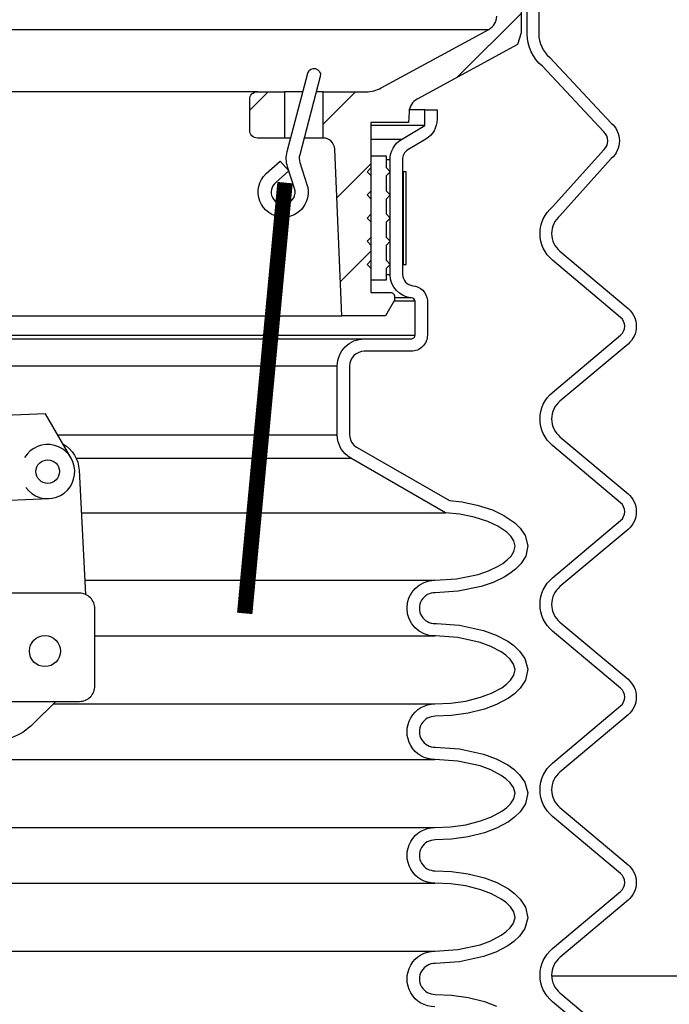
# Model space of a CAD drawing. Extents: x -169 to 6736, y -208 to 3022.
# Tile 577 of 656: x 6184.05 to 6189.31, y 974.54 to 982.5. Entities that reach past the tile are written whole.
import ezdxf

# ---------------------------------------------------------------- set-up
doc = ezdxf.new("R2010")
doc.units = 0
doc.header["$MEASUREMENT"] = 0
doc.header["$PDSIZE"] = 1
doc.layers.get('DEFPOINTS').update_dxf_attribs({"linetype": 'CONTINUOUS'})
for name, color, linetype in [('DIM', 3, 'CONTINUOUS'), ('FILL-CAP', 1, 'CONTINUOUS'), ('MULTI-PORT-MANHOLE', 2, 'CONTINUOUS'), ('MULTI-PORT-SHROUD', 1, 'CONTINUOUS'), ('MULTI-PORT-SPILL-BUCKET', 1, 'CONTINUOUS'), ('MULTI-PORT-SPILL-BUCKET-HATCH', 7, 'CONTINUOUS'), ('MULTI-PORT-SPILL-BUCKET-SHROUD', 1, 'CONTINUOUS')]:
    doc.layers.add(name, color=color, linetype=linetype)
doc.styles.add('SIMPLEX', font='simplex')
doc.dimstyles.new('DIM64', dxfattribs={"dimscale": 64, "dimtxt": 0.09375, "dimasz": 0.09375, "dimexe": 0.0625, "dimexo": 0.0625, "dimgap": 0.046875, "dimtad": 1, "dimdec": 4, "dimzin": 3, "dimdsep": 46, "dimlunit": 4, "dimtxsty": 'SIMPLEX', "dimcen": 0, "dimclrd": 256, "dimclre": 256, "dimclrt": 256, "dimadec": 0, "dimazin": 0, "dimtfac": 1, "dimtdec": 4, "dimtmove": 0, "dimatfit": 3, "dimfxl": 1, "dimfrac": 2, "dimtolj": 1, "dimtzin": 0, "dimarcsym": 0})

# ---------------------------------------------------------------- blocks, each defined once
blk = doc.blocks.new('*D61')
at = {"layer": 'DEFPOINTS', "color": 0, "transparency": 16777216}
for p in [(6443.9106, 978.296), (5827.1542, 978.0147), (5827.1542, 700.5233)]:
    blk.add_point(p, dxfattribs=at)
at = {"layer": 'DIM', "lineweight": -2, "transparency": 16777216}
for p, q in [((6443.9106, 974.296), (6443.9106, 696.5233)), ((5827.1542, 974.0147), (5827.1542, 696.5233)), ((6437.9106, 700.5233), (5833.1542, 700.5233))]:
    blk.add_line(p, q, dxfattribs=at)
at = {"layer": 'DIM', "transparency": 16777216}
for points in [[(5833.1542, 701.5233), (5833.1542, 699.5233), (5827.1542, 700.5233)], [(6437.9106, 701.5233), (6437.9106, 699.5233), (6443.9106, 700.5233)]]:
    blk.add_solid(points, dxfattribs=at)
at = {"layer": 'DIM', "transparency": 16777216, "insert": (6135.5324, 708.0947), "char_height": 6, "attachment_point": 5, "style": 'SIMPLEX'}
blk.add_mtext('\\A1;51\'-4 3/4" (F.V. TANK SLAB)', dxfattribs=at)

msp = doc.modelspace()

# ---------------------------------------------------------------- hatches: boundary and pattern name
at = {"layer": 'MULTI-PORT-SPILL-BUCKET-HATCH', "linetype": 'Continuous'}
h = msp.add_hatch(dxfattribs=at)
h.set_pattern_fill('LINE', color=256, scale=4, angle=45, style=0)
h.set_pattern_definition([(45, (-1656.802, -220.5046), (-0.35355339, 0.35355339), [])])
edge = h.paths.add_edge_path(flags=16)
edge.add_line((6187.09789, 984.13971), (6187.09789, 984.54596))
edge.add_line((6187.09789, 984.54596), (6187.06664, 984.57721))
edge.add_line((6187.06664, 984.57721), (6187.00414, 984.57721))
edge.add_line((6187.00414, 984.57721), (6186.97116, 984.54424))
edge.add_line((6186.97116, 984.54424), (6186.95341, 984.20549))
edge.add_arc((6187.01583, 984.20222), 0.0625, 176.99787, 269.997947)
edge.add_line((6187.01583, 984.13971), (6187.09789, 984.13971))
edge = h.paths.add_edge_path()
edge.add_line((6185.97595, 981.92096), (6186.19443, 981.92096))
edge.add_line((6186.19443, 981.92096), (6186.19443, 981.54596))
edge.add_line((6186.19443, 981.54596), (6185.97595, 981.54596))
edge.add_arc((6185.97595, 981.60846), 0.0625, 180, 270, ccw=False)
edge.add_line((6185.91345, 981.60846), (6185.91345, 981.85846))
edge.add_arc((6185.97595, 981.85846), 0.0625, 90, 180, ccw=False)
edge = h.paths.add_edge_path()
edge.add_arc((6187.84103, 984.01471), 0.125, 358, 450)
edge.add_line((6187.84103, 984.13971), (6187.47289, 984.13971))
edge.add_line((6187.47289, 984.13971), (6187.47289, 984.54596))
edge.add_line((6187.47289, 984.54596), (6187.50414, 984.57721))
edge.add_line((6187.50414, 984.57721), (6187.8437, 984.57721))
edge.add_arc((6187.8437, 984.56222), 0.015, -11.010479, 90.011204, ccw=False)
edge.add_line((6187.85842, 984.55935), (6187.83725, 984.45043))
edge.add_arc((6187.86792, 984.44447), 0.03125, 169.001697, 270.001442)
edge.add_line((6187.86792, 984.41322), (6188.05986, 984.41322))
edge.add_arc((6188.05986, 984.44447), 0.03125, 269.999681, 370.999427)
edge.add_line((6188.09054, 984.45043), (6188.06937, 984.55936))
edge.add_arc((6188.08447, 984.5619), 0.01532, 88.573656, 189.573401, ccw=False)
edge.add_line((6188.08485, 984.57721), (6188.25566, 984.57721))
edge.add_line((6188.25566, 984.57721), (6188.28376, 984.54601))
edge.add_line((6188.28376, 984.54601), (6188.2609, 984.10986))
edge.add_arc((6188.01123, 984.12295), 0.25001, 342.100386, 357.000406, ccw=False)
edge.add_line((6188.24914, 984.0461), (6188.18917, 983.86044))
edge.add_arc((6188.42707, 983.7836), 0.25, 162.100003, 178.000095)
edge.add_line((6188.17722, 983.79232), (6188.16098, 983.32721))
edge.add_line((6188.16098, 983.32721), (6188.11044, 983.32721))
edge.add_line((6188.11044, 983.32721), (6188.11044, 982.39677))
edge.add_line((6188.11044, 982.39677), (6188.08299, 982.30378))
edge.add_line((6188.08299, 982.30378), (6187.26869, 981.86064))
edge.add_arc((6187.32844, 981.75085), 0.125, 118.554702, 177.000044)
edge.add_line((6187.20361, 981.75739), (6187.19908, 981.67096))
edge.add_line((6187.19908, 981.67096), (6186.89539, 981.67096))
edge.add_line((6186.89539, 981.67096), (6186.89539, 980.29596))
edge.add_line((6186.89539, 980.29596), (6187.05414, 980.29596))
edge.add_arc((6187.05414, 980.26471), 0.03125, 0, 90, ccw=False)
edge.add_line((6187.08539, 980.26471), (6187.08539, 980.23346))
edge.add_line((6187.08539, 980.23346), (6187.01322, 980.10846))
edge.add_line((6187.01322, 980.10846), (6186.66039, 980.10846))
edge.add_line((6186.66039, 980.10846), (6186.60155, 981.4563))
edge.add_arc((6186.50788, 981.45221), 0.09375, 2.499991, 90)
edge.add_line((6186.50788, 981.54596), (6186.50788, 981.92096))
edge.add_line((6186.50788, 981.92096), (6186.85828, 981.92096))
edge.add_arc((6186.85828, 982.17096), 0.25, 270.000244, 298.555091)
edge.add_line((6186.97778, 981.95137), (6187.84912, 982.42555))
edge.add_arc((6187.78937, 982.53535), 0.125, 298.554793, 357.999929)
edge.add_line((6187.91429, 982.53098), (6187.96595, 984.01035))

# ---------------------------------------------------------------- linework, layer by layer
at = {"layer": 'FILL-CAP', "linetype": 'Continuous'}
msp.add_lwpolyline([(6184.46732, 978.95775), (6184.25897, 979.31618), (6181.85974, 979.2177), (6181.68147, 978.84341)], dxfattribs=at)
for points in [[(6184.40214, 979.06988, -0.2587825), (6184.53216, 978.86016), (6184.58311, 977.85434)], [(6182.05452, 978.87964, 1.4449902), (6181.83282, 978.53552), (6182.53523, 978.38393, 0.1997077), (6182.77096, 978.42723, -0.1345238), (6183.27455, 978.58769), (6184.28717, 978.62926)]]:
    msp.add_lwpolyline(points, format="xyb", dxfattribs=at)
msp.add_lwpolyline([(6184.53539, 976.98881, 0.4142136), (6184.66039, 977.11381), (6184.66039, 977.73881, 0.4142136), (6184.53539, 977.86381), (6177.78539, 977.86381, 0.4142136), (6177.66039, 977.73881), (6177.66039, 977.11381, 0.4142136), (6177.78539, 976.98881)], format="xyb", close=True, dxfattribs=at)
at = {"layer": 'FILL-CAP', "color": 2, "linetype": 'Continuous'}
msp.add_lwpolyline([(6184.34322, 976.98881), (6184.16037, 976.80669, -0.4464004), (6183.4171, 976.84861, -0.3610739), (6183.41855, 976.92845, -0.0432997), (6183.48043, 976.98881)], format="xyb", dxfattribs=at)
at = {"layer": 'FILL-CAP', "color": 1, "linetype": 'Continuous'}
for centre, radius in [((6184.27819, 978.84782), 0.0955), ((6184.25589, 977.39581), 0.126)]:
    msp.add_circle(centre, radius, dxfattribs=at)
at = {"layer": 'FILL-CAP', "linetype": 'Continuous'}
msp.add_arc((6184.27812, 978.84782), 0.2188, 215.909869, 148.792524, dxfattribs=at)
at = {"layer": 'MULTI-PORT-MANHOLE', "color": 7, "linetype": 'Continuous'}
msp.add_line((6193.68569, 974.76471), (6188.35855, 974.76471), dxfattribs=at)
at = {"layer": 'MULTI-PORT-SHROUD', "color": 1, "linetype": 'Continuous'}
for points in [[(6188.99552, 974.02908), (6188.36506, 974.5581, -0.4663069), (6188.36506, 974.989), (6188.91652, 975.45173, 0.4663072), (6188.91652, 975.59537), (6188.36506, 976.0581, -0.4663072), (6188.36506, 976.489), (6188.91652, 976.95173, 0.4663072), (6188.91652, 977.09537), (6188.36506, 977.5581, -0.4663072), (6188.36506, 977.989), (6188.91652, 978.45173, 0.4663072), (6188.91652, 978.59537), (6188.36506, 979.0581, -0.4663072), (6188.36506, 979.489), (6188.91652, 979.95173, 0.4663072), (6188.91652, 980.09537), (6188.36506, 980.5581, -0.4663072), (6188.36506, 980.989), (6188.78015, 981.45173, 0.4663082), (6188.78015, 981.59537), (6188.28319, 982.1268, -0.2216953), (6188.16039, 982.39012), (6188.16039, 983.27355)], [(6188.25414, 983.27355), (6188.25414, 982.39013, 0.2216953), (6188.34345, 982.19861), (6188.84041, 981.66718, -0.4663091), (6188.84041, 981.37992), (6188.42532, 980.91718, 0.466309), (6188.42532, 980.62992), (6188.97678, 980.16718, -0.466309), (6188.97678, 979.87992), (6188.42532, 979.41718, 0.466309), (6188.42532, 979.12992), (6188.97678, 978.66718, -0.466309), (6188.97678, 978.37992), (6188.42532, 977.91718, 0.466309), (6188.42532, 977.62992), (6188.97678, 977.16718, -0.466309), (6188.97678, 976.87992), (6188.42532, 976.41718, 0.466309), (6188.42532, 976.12992), (6188.97678, 975.66718, -0.466309), (6188.97678, 975.37992), (6188.42532, 974.91718, 0.4663078), (6188.42532, 974.62992), (6189.05578, 974.10089, -0.2932778)]]:
    msp.add_lwpolyline(points, format="xyb", dxfattribs=at)
at = {"layer": 'MULTI-PORT-SPILL-BUCKET', "color": 7, "linetype": 'Continuous'}
for p, q in [((6176.91384, 982.42555), (6187.84912, 982.42555)), ((6185.97595, 981.92096), (6177.3386, 981.92096)), ((6186.34417, 981.92096), (6186.19443, 981.92096)), ((6186.50788, 981.92096), (6186.45251, 981.92096)), ((6186.24549, 981.54596), (6186.19443, 981.54596)), ((6186.50788, 981.54596), (6186.35383, 981.54596)), ((6177.09317, 980.10846), (6186.66039, 980.10846))]:
    msp.add_line(p, q, dxfattribs=at)
at = {"layer": 'MULTI-PORT-SPILL-BUCKET', "linetype": 'Continuous'}
msp.add_lwpolyline([(6188.11044, 983.32721), (6188.11044, 982.39677), (6188.08299, 982.30378), (6187.26869, 981.86064, 0.2606918), (6187.20361, 981.75739), (6187.19908, 981.67096), (6186.89539, 981.67096), (6186.89539, 980.29596), (6187.05414, 980.29596, -0.4142136), (6187.08539, 980.26471), (6187.08539, 980.23346), (6187.01322, 980.10846), (6186.66039, 980.10846), (6186.60155, 981.4563, 0.4014907), (6186.50788, 981.54596), (6186.50788, 981.54596), (6186.50788, 981.92096), (6186.85828, 981.92096, 0.1252428), (6186.97778, 981.95137), (6187.84912, 982.42555, 0.265356), (6187.91429, 982.53098)], format="xyb", dxfattribs=at)
at = {"layer": 'MULTI-PORT-SPILL-BUCKET', "color": 1, "linetype": 'Continuous'}
msp.add_lwpolyline([(6186.18059, 980.90534, -0.6731304), (6186.04709, 981.25815), (6186.15902, 981.36018), (6186.23, 981.28198), (6186.12407, 981.18543, 0.8037767), (6186.20874, 981.01389, 0.4355059), (6186.27661, 981.1387), (6186.22019, 981.31338, -0.1437673), (6186.2167, 981.43658), (6186.38356, 982.07062, -1), (6186.48488, 982.04396), (6186.31819, 981.41054, 0.144445), (6186.32002, 981.34866), (6186.3772, 981.17071, -0.5162048)], format="xyb", close=True, dxfattribs=at)
at = {"layer": 'MULTI-PORT-SPILL-BUCKET', "linetype": 'Continuous'}
msp.add_lwpolyline([(6185.97595, 981.92096), (6186.19443, 981.92096), (6186.19443, 981.54596), (6185.97595, 981.54596, -0.4142136), (6185.91345, 981.60846), (6185.91345, 981.85846, -0.4142136)], format="xyb", close=True, dxfattribs=at)
at = {"layer": 'MULTI-PORT-SPILL-BUCKET', "color": 2, "linetype": 'Continuous'}
msp.add_lwpolyline([(6187.02039, 980.49222), (6187.05164, 980.52347), (6187.02039, 980.55472), (6187.02039, 980.67972), (6187.05164, 980.71097), (6187.02039, 980.74222), (6187.02039, 980.86722), (6187.05164, 980.89847), (6187.02039, 980.92972), (6187.02039, 981.05472), (6187.05164, 981.08597), (6187.02039, 981.11722), (6187.02039, 981.24222), (6187.05164, 981.27347), (6187.02039, 981.30472), (6187.02039, 981.39847), (6186.89539, 981.39847), (6186.89539, 981.30472), (6186.86414, 981.27347), (6186.89539, 981.24222), (6186.89539, 981.11722), (6186.86414, 981.08597), (6186.89539, 981.05472), (6186.89539, 980.92972), (6186.86414, 980.89847), (6186.89539, 980.86722), (6186.89539, 980.74222), (6186.86414, 980.71097), (6186.89539, 980.67972), (6186.89539, 980.55472), (6186.86414, 980.52347), (6186.89539, 980.49222), (6186.89539, 980.39847), (6187.02039, 980.39847)], close=True, dxfattribs=at)
at = {"layer": 'MULTI-PORT-SPILL-BUCKET', "color": 7, "const_width": 0.125}
msp.add_lwpolyline([(6186.19971, 981.1855), (6185.87331, 977.70075)], dxfattribs=at)
at = {"layer": 'MULTI-PORT-SPILL-BUCKET-SHROUD', "color": 7, "linetype": 'Continuous'}
for p, q in [((6187.33039, 981.77347), (6187.2055, 981.77347)), ((6187.33039, 981.64815), (6186.89539, 981.64815)), ((6187.14183, 981.53566), (6186.89539, 981.53566)), ((6187.05039, 981.3711), (6187.02039, 981.3711)), ((6187.05039, 980.43936), (6187.02039, 980.43936)), ((6187.22398, 980.25238), (6187.08539, 980.25238)), ((6187.25227, 980.22754), (6187.08197, 980.22754)), ((6177.1303, 979.95254), (6187.25227, 979.95254)), ((6177.13563, 979.92129), (6186.84164, 979.92129)), ((6177.17293, 979.70254), (6186.62289, 979.70254)), ((6184.35824, 979.1454), (6186.62289, 979.1454)), ((6184.50844, 978.95572), (6186.73268, 978.95572)), ((6184.54962, 978.5155), (6187.499, 978.5155)), ((6184.57735, 977.96816), (6187.41285, 977.96816)), ((6184.66039, 977.51816), (6187.41285, 977.51816)), ((6184.32249, 976.96816), (6187.41286, 976.96816)), ((6183.28539, 976.51816), (6187.41286, 976.51816)), ((6183.58667, 975.96816), (6187.41287, 975.96816)), ((6183.58667, 975.51816), (6187.41287, 975.51816)), ((6183.57081, 974.96816), (6187.41287, 974.96816))]:
    msp.add_line(p, q, dxfattribs=at)
at = {"layer": 'MULTI-PORT-SPILL-BUCKET-SHROUD', "linetype": 'Continuous'}
msp.add_lwpolyline([(6187.41287, 974.51816, -1.0000002), (6187.41287, 974.96816), (6187.598, 974.98028), (6187.77876, 975.02006), (6187.86676, 975.05249), (6187.94979, 975.0964), (6187.98817, 975.12388), (6188.02251, 975.1562), (6188.05012, 975.19511), (6188.06281, 975.24011), (6188.05276, 975.28565), (6188.02637, 975.32571), (6187.99261, 975.35884), (6187.95453, 975.38685), (6187.87174, 975.43169), (6187.78368, 975.46473), (6187.6623, 975.49542), (6187.53836, 975.51272), (6187.41287, 975.51816, -1.0000002), (6187.41287, 975.96816), (6187.53831, 975.9736), (6187.66221, 975.99089), (6187.78355, 976.02156), (6187.87159, 976.05456), (6187.95437, 976.09936), (6187.99244, 976.12735), (6188.02623, 976.16044), (6188.05266, 976.20045), (6188.06282, 976.24596), (6188.05024, 976.29097), (6188.0227, 976.32991), (6187.9884, 976.36226), (6187.95006, 976.38975), (6187.86707, 976.43369), (6187.77911, 976.46615), (6187.59842, 976.50599), (6187.41286, 976.51816, -1.0000002), (6187.41286, 976.96816), (6187.53831, 976.9736), (6187.6622, 976.99089), (6187.78355, 977.02156), (6187.87158, 977.05456), (6187.95436, 977.09936), (6187.99244, 977.12735), (6188.02622, 977.16044), (6188.05266, 977.20045), (6188.06281, 977.24596), (6188.05023, 977.29097), (6188.02269, 977.32991), (6187.98839, 977.36226), (6187.95005, 977.38975), (6187.86706, 977.43369), (6187.77911, 977.46615), (6187.59842, 977.50599), (6187.4188, 977.51777), (6187.41285, 977.51816, -1), (6187.41285, 977.96816), (6187.58931, 977.97922), (6187.7622, 978.01508), (6187.84588, 978.04374), (6187.92562, 978.08188), (6187.9634, 978.10543), (6187.99852, 978.13266), (6188.02975, 978.16444), (6188.05351, 978.20221), (6188.062, 978.24568), (6188.05141, 978.2886), (6188.02677, 978.32543), (6187.99507, 978.35664), (6187.92229, 978.40658), (6187.84212, 978.44398), (6187.73043, 978.48029), (6187.61585, 978.50341), (6187.499, 978.5155), (6186.73268, 978.95572, -0.2685301), (6186.62289, 979.1454), (6186.62289, 979.70254, -0.4142136), (6186.84164, 979.92129), (6187.22102, 979.92129, 0.4142136), (6187.25227, 979.95254), (6187.25227, 980.22754, 0.3349508), (6187.22398, 980.25238, -0.3722619), (6187.05039, 980.43936), (6187.05039, 981.3711, -0.2641245), (6187.14183, 981.53566), (6187.33039, 981.64815), (6187.33039, 981.77347), (6187.43039, 981.77347), (6187.43039, 981.69784, -0.2641245), (6187.33895, 981.53682), (6187.19354, 981.45007, 0.2641245), (6187.15039, 981.37165), (6187.15039, 980.44146, 0.3652011), (6187.23404, 980.35188, -0.3585463), (6187.35227, 980.23422), (6187.35227, 979.95254, -0.4142136), (6187.22102, 979.82129), (6186.84164, 979.82129, 0.4142136), (6186.72289, 979.70254), (6186.72289, 979.1454, 0.2685301), (6186.78249, 979.04244), (6187.5304, 978.61279), (6187.63092, 978.60239), (6187.75587, 978.57718), (6187.87885, 978.53719), (6187.97206, 978.49371), (6188.05894, 978.4341), (6188.10421, 978.38952), (6188.14429, 978.32961), (6188.16438, 978.24819), (6188.14808, 978.16474), (6188.10864, 978.10205), (6188.06512, 978.05777), (6188.02064, 978.02327), (6187.97379, 977.99407), (6187.88378, 977.95102), (6187.78866, 977.91844), (6187.60266, 977.87986), (6187.41553, 977.86813, 1.0221357), (6187.41565, 977.61819), (6187.42535, 977.61756), (6187.61254, 977.60527), (6187.80731, 977.56234), (6187.90795, 977.5252), (6188.00282, 977.47496), (6188.05212, 977.43961), (6188.09857, 977.39581), (6188.14188, 977.33458), (6188.16588, 977.24869), (6188.14625, 977.16069), (6188.10379, 977.09644), (6188.05736, 977.05096), (6188.00802, 977.0147), (6187.91313, 976.96334), (6187.81344, 976.92597), (6187.68143, 976.8926), (6187.5474, 976.8739), (6187.41471, 976.86815, 1.018771), (6187.41566, 976.61819), (6187.61254, 976.60527), (6187.80732, 976.56234), (6187.90796, 976.5252), (6188.00283, 976.47496), (6188.05213, 976.43961), (6188.09857, 976.39581), (6188.14188, 976.33458), (6188.16589, 976.24868), (6188.14625, 976.16069), (6188.1038, 976.09644), (6188.05737, 976.05096), (6188.00803, 976.0147), (6187.91313, 975.96334), (6187.81345, 975.92597), (6187.68143, 975.8926), (6187.54741, 975.8739), (6187.41472, 975.86815, 1.0149059), (6187.41472, 975.61818), (6187.54746, 975.61242), (6187.68153, 975.5937), (6187.81359, 975.56031), (6187.91331, 975.5229), (6188.00823, 975.47149), (6188.05757, 975.43519), (6188.10402, 975.38963), (6188.14643, 975.32523), (6188.16587, 975.23714), (6188.14167, 975.15133), (6188.09829, 975.09021), (6188.05183, 975.04647), (6188.00251, 975.01116), (6187.9076, 974.96097), (6187.80693, 974.92387), (6187.6121, 974.88099), (6187.41566, 974.86813, 1.01874), (6187.41472, 974.61818), (6187.54741, 974.61243), (6187.68143, 974.59372), (6187.81345, 974.56035), (6187.91313, 974.52298)], format="xyb", dxfattribs=at)
at = {"layer": 'MULTI-PORT-SPILL-BUCKET-SHROUD', "color": 7, "linetype": 'Continuous'}
msp.add_lwpolyline([(6187.15539, 981.27347), (6187.15539, 980.52347), (6187.18039, 980.52347), (6187.18039, 981.27347), (6187.15539, 981.27347), (6187.15414, 981.27347), (6187.15037, 981.27347)], dxfattribs=at)

# ---------------------------------------------------------------- dimensions: what is measured, and where the dimension line sits
at = {"layer": 'DIM'}
dim = msp.add_linear_dim(base=(5827.15422, 700.52328), p1=(6443.9106, 978.29596), p2=(5827.15422, 978.01471), angle=180, text='<> (F.V. TANK SLAB)', dimstyle='DIM64', dxfattribs=at)
dim.commit()
dim.dimension.update_dxf_attribs({"geometry": '*D61', "text_midpoint": (6135.53241, 708.09471)})

doc.saveas('drawing.dxf')
